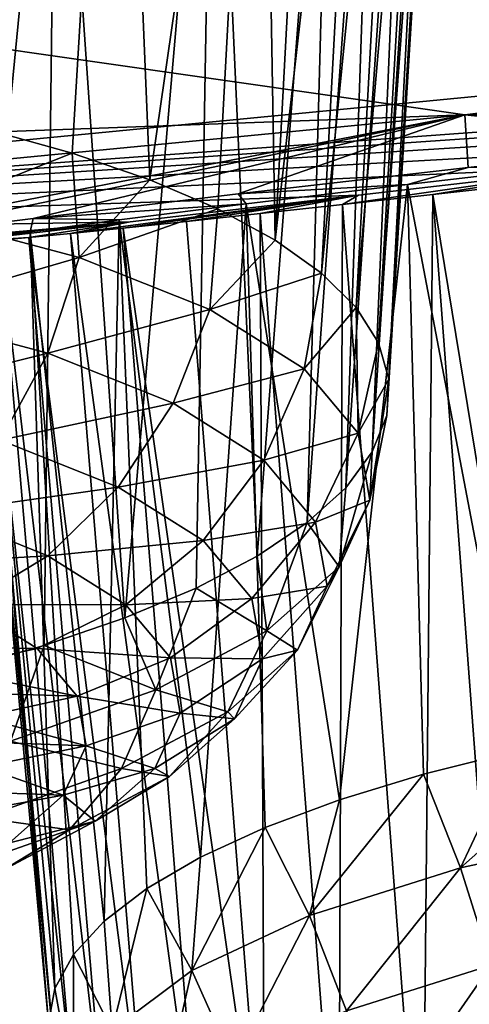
# Model space of a CAD drawing. Header units: metres. Extents: x -90 to 304, y -90 to 74.
# Tile 292 of 570: x 254.127 to 254.697, y -14.364 to -13.115. Entities that reach past the tile are written whole.
import ezdxf

# ---------------------------------------------------------------- set-up
doc = ezdxf.new("R2010")
doc.units = ezdxf.units.M
doc.layers.add('solid_21662050_350', color=7, linetype='CONTINUOUS')

msp = doc.modelspace()

# ---------------------------------------------------------------- linework, layer by layer
at = {"layer": 'solid_21662050_350'}
for points in [[(254.031479, -12.318776, 210.49968), (254.251511, -12.328426, 210.696991), (254.084305, -13.254357, 210.319366)], [(254.251511, -12.328426, 210.696991), (254.194031, -13.284609, 210.417175), (254.084305, -13.254357, 210.319366)], [(254.251511, -12.328426, 210.696991), (254.292465, -13.318345, 210.525314), (254.194031, -13.284609, 210.417175)], [(254.251511, -12.328426, 210.696991), (254.432846, -12.346447, 210.935822), (254.292465, -13.318345, 210.525314)], [(254.432846, -12.346447, 210.935822), (254.37851, -13.355198, 210.642609), (254.292465, -13.318345, 210.525314)], [(254.432846, -12.346447, 210.935822), (254.451233, -13.394761, 210.767776), (254.37851, -13.355198, 210.642609)], [(254.432846, -12.346447, 210.935822), (254.506439, -12.358524, 211.068878), (254.451233, -13.394761, 210.767776)], [(254.506439, -12.358524, 211.068878), (254.56723, -12.372545, 211.209579), (254.451233, -13.394761, 210.767776)], [(254.56723, -12.372545, 211.209579), (254.509827, -13.436604, 210.899429), (254.451233, -13.394761, 210.767776)], [(254.56723, -12.372545, 211.209579), (254.614075, -12.38835, 211.356018), (254.509827, -13.436604, 210.899429)], [(254.614075, -12.38835, 211.356018), (254.55368, -13.480266, 211.036148), (254.509827, -13.436604, 210.899429)], [(254.614075, -12.38835, 211.356018), (254.64624, -12.405727, 211.506149), (254.55368, -13.480266, 211.036148)], [(254.64624, -12.405727, 211.506149), (254.582275, -13.52527, 211.176422), (254.55368, -13.480266, 211.036148)], [(254.64624, -12.405727, 211.506149), (254.663376, -12.424479, 211.65834), (254.582275, -13.52527, 211.176422)], [(254.663376, -12.424479, 211.65834), (254.595322, -13.571121, 211.31871), (254.582275, -13.52527, 211.176422)], [(254.663376, -12.424479, 211.65834), (254.665375, -12.444415, 211.811005), (254.595322, -13.571121, 211.31871)], [(254.665375, -12.444415, 211.811005), (254.592682, -13.617319, 211.461472), (254.595322, -13.571121, 211.31871)], [(254.665375, -12.444415, 211.811005), (254.652267, -12.465339, 211.96257), (254.592682, -13.617319, 211.461472)], [(254.652267, -12.465339, 211.96257), (254.574356, -13.663357, 211.603119), (254.592682, -13.617319, 211.461472)], [(254.652267, -12.465339, 211.96257), (254.624252, -12.48702, 212.111435), (254.574356, -13.663357, 211.603119)], [(254.624252, -12.48702, 212.111435), (254.540573, -13.70873, 211.742111), (254.574356, -13.663357, 211.603119)], [(254.624252, -12.48702, 212.111435), (254.581726, -12.509248, 212.256119), (254.540573, -13.70873, 211.742111)], [(254.581726, -12.509248, 212.256119), (254.491699, -13.752941, 211.876923), (254.540573, -13.70873, 211.742111)], [(254.581726, -12.509248, 212.256119), (254.525192, -12.531814, 212.395233), (254.491699, -13.752941, 211.876923)], [(254.525192, -12.531814, 212.395233), (254.37291, -12.577055, 212.651276), (254.428253, -13.795507, 212.006088)], [(254.525192, -12.531814, 212.395233), (254.428253, -13.795507, 212.006088), (254.491699, -13.752941, 211.876923)], [(254.37291, -12.577055, 212.651276), (254.174026, -12.621065, 212.870056), (254.26062, -13.873857, 212.241867)], [(254.37291, -12.577055, 212.651276), (254.26062, -13.873857, 212.241867), (254.350937, -13.83596, 212.128189)], [(254.37291, -12.577055, 212.651276), (254.350937, -13.83596, 212.128189), (254.428253, -13.795507, 212.006088)], [(254.174026, -12.621065, 212.870056), (253.936523, -12.662265, 213.043747), (254.044983, -13.940357, 212.439148)], [(254.174026, -12.621065, 212.870056), (254.044983, -13.940357, 212.439148), (254.158249, -13.908784, 212.345901)], [(254.174026, -12.621065, 212.870056), (254.158249, -13.908784, 212.345901), (254.26062, -13.873857, 212.241867)], [(253.570114, -13.075287, 216.679184), (258.189575, -12.792882, 219.258179), (254.691605, -13.235894, 220.488998)], [(255.326431, -13.233308, 222.051758), (254.691605, -13.235894, 220.488998), (258.189575, -12.792882, 219.258179)], [(253.627701, -12.988834, 232.602402), (252.797928, -13.396964, 228.994858), (256.93811, -12.996708, 227.883087)], [(256.232727, -13.146763, 226.18692), (256.93811, -12.996708, 227.883087), (252.797928, -13.396964, 228.994858)], [(250.254135, -13.397971, 217.575485), (253.570114, -13.075287, 216.679184), (254.691605, -13.235894, 220.488998)], [(255.910309, -13.182567, 226.256348), (256.232727, -13.146763, 226.18692), (252.797928, -13.396964, 228.994858)], [(255.565765, -13.221534, 226.266663), (255.910309, -13.182567, 226.256348), (252.797928, -13.396964, 228.994858)], [(255.214508, -13.261806, 226.21344), (255.565765, -13.221534, 226.266663), (252.797928, -13.396964, 228.994858)], [(250.254135, -13.397971, 217.575485), (254.691605, -13.235894, 220.488998), (251.100784, -13.583403, 221.454559)], [(253.767868, -13.415317, 223.251099), (251.100784, -13.583403, 221.454559), (254.691605, -13.235894, 220.488998)], [(253.931015, -13.393959, 222.941406), (253.767868, -13.415317, 223.251099), (254.691605, -13.235894, 220.488998)], [(254.144424, -13.367418, 222.665131), (253.931015, -13.393959, 222.941406), (254.691605, -13.235894, 220.488998)], [(254.404266, -13.33636, 222.428268), (254.144424, -13.367418, 222.665131), (254.691605, -13.235894, 220.488998)], [(254.695709, -13.302731, 222.244781), (254.404266, -13.33636, 222.428268), (254.691605, -13.235894, 220.488998)], [(255.326431, -13.233308, 222.051758), (255.003342, -13.268402, 222.12178), (254.691605, -13.235894, 220.488998)], [(255.003342, -13.268402, 222.12178), (254.695709, -13.302731, 222.244781), (254.691605, -13.235894, 220.488998)], [(254.875244, -13.301055, 226.097458), (255.214508, -13.261806, 226.21344), (252.797928, -13.396964, 228.994858)], [(253.997269, -13.362329, 210.244675), (254.084305, -13.254357, 210.319366), (254.194031, -13.284609, 210.417175)], [(254.859528, -13.296564, 222.640747), (254.695709, -13.302731, 222.244781), (255.003342, -13.268402, 222.12178)], [(254.202866, -13.416729, 210.420868), (253.997269, -13.362329, 210.244675), (254.194031, -13.284609, 210.417175)], [(254.202866, -13.416729, 210.420868), (254.194031, -13.284609, 210.417175), (254.292465, -13.318345, 210.525314)], [(254.557022, -13.338013, 225.92009), (254.875244, -13.301055, 226.097458), (252.797928, -13.396964, 228.994858)], [(254.619003, -13.324343, 222.804993), (254.404266, -13.33636, 222.428268), (254.695709, -13.302731, 222.244781)], [(254.536545, -13.349802, 225.158005), (254.875244, -13.301055, 226.097458), (254.557022, -13.338013, 225.92009)], [(254.651199, -13.337077, 225.2659), (254.875244, -13.301055, 226.097458), (254.536545, -13.349802, 225.158005)], [(254.619003, -13.324343, 222.804993), (254.695709, -13.302731, 222.244781), (254.859528, -13.296564, 222.640747)], [(254.619003, -13.324343, 222.804993), (254.859528, -13.296564, 222.640747), (254.755768, -14.042778, 222.557663)], [(254.905365, -13.308598, 225.442642), (254.875244, -13.301055, 226.097458), (254.651199, -13.337077, 225.2659)], [(254.905365, -13.308598, 225.442642), (254.651199, -13.337077, 225.2659), (254.880569, -14.733428, 224.858994)], [(254.202866, -13.416729, 210.420868), (254.292465, -13.318345, 210.525314), (254.37851, -13.355198, 210.642609)], [(254.414597, -13.348851, 223.014557), (254.404266, -13.33636, 222.428268), (254.619003, -13.324343, 222.804993)], [(254.414597, -13.348851, 223.014557), (254.619003, -13.324343, 222.804993), (254.532852, -14.10428, 222.748596)], [(254.619003, -13.324343, 222.804993), (254.639053, -14.071932, 222.647507), (254.532852, -14.10428, 222.748596)], [(254.619003, -13.324343, 222.804993), (254.755768, -14.042778, 222.557663), (254.639053, -14.071932, 222.647507)], [(254.267548, -13.371506, 225.683563), (254.557022, -13.338013, 225.92009), (252.797928, -13.396964, 228.994858)], [(254.414597, -13.348851, 223.014557), (254.144424, -13.367418, 222.665131), (254.404266, -13.33636, 222.428268)], [(254.191544, -13.38661, 224.621658), (254.557022, -13.338013, 225.92009), (254.267548, -13.371506, 225.683563)], [(254.258438, -13.379808, 224.768738), (254.557022, -13.338013, 225.92009), (254.191544, -13.38661, 224.621658)], [(254.338928, -13.371318, 224.908157), (254.557022, -13.338013, 225.92009), (254.258438, -13.379808, 224.768738)], [(254.432007, -13.361266, 225.038361), (254.557022, -13.338013, 225.92009), (254.338928, -13.371318, 224.908157)], [(254.536545, -13.349802, 225.158005), (254.557022, -13.338013, 225.92009), (254.432007, -13.361266, 225.038361)], [(254.651199, -13.337077, 225.2659), (254.536545, -13.349802, 225.158005), (254.638077, -14.686585, 224.688904)], [(254.651199, -13.337077, 225.2659), (254.638077, -14.686585, 224.688904), (254.7547, -14.711915, 224.780014)], [(254.651199, -13.337077, 225.2659), (254.7547, -14.711915, 224.780014), (254.880569, -14.733428, 224.858994)], [(254.253265, -13.369113, 223.262161), (254.144424, -13.367418, 222.665131), (254.414597, -13.348851, 223.014557)], [(254.253265, -13.369113, 223.262161), (254.414597, -13.348851, 223.014557), (254.356522, -14.177112, 222.979935)], [(254.414597, -13.348851, 223.014557), (254.438339, -14.139468, 222.859802), (254.356522, -14.177112, 222.979935)], [(254.414597, -13.348851, 223.014557), (254.532852, -14.10428, 222.748596), (254.438339, -14.139468, 222.859802)], [(254.536545, -13.349802, 225.158005), (254.432007, -13.361266, 225.038361), (254.531982, -14.657717, 224.58667)], [(254.536545, -13.349802, 225.158005), (254.531982, -14.657717, 224.58667), (254.638077, -14.686585, 224.688904)], [(253.965576, -13.485882, 210.252106), (253.997269, -13.362329, 210.244675), (254.202866, -13.416729, 210.420868)], [(254.368515, -13.482833, 210.631714), (254.202866, -13.416729, 210.420868), (254.37851, -13.355198, 210.642609)], [(254.432007, -13.361266, 225.038361), (254.338928, -13.371318, 224.908157), (254.437561, -14.625625, 224.474442)], [(254.368515, -13.482833, 210.631714), (254.37851, -13.355198, 210.642609), (254.451233, -13.394761, 210.767776)], [(254.432007, -13.361266, 225.038361), (254.437561, -14.625625, 224.474442), (254.531982, -14.657717, 224.58667)], [(254.019302, -13.399829, 225.395004), (254.267548, -13.371506, 225.683563), (252.797928, -13.396964, 228.994858)], [(253.656982, -13.431011, 223.590897), (254.267548, -13.371506, 225.683563), (254.019302, -13.399829, 225.395004)], [(253.767868, -13.415317, 223.251099), (254.267548, -13.371506, 225.683563), (253.656982, -13.431011, 223.590897)], [(254.139099, -13.391646, 224.468597), (254.267548, -13.371506, 225.683563), (253.767868, -13.415317, 223.251099)], [(254.140594, -13.384275, 223.540192), (253.931015, -13.393959, 222.941406), (254.144424, -13.367418, 222.665131)], [(254.191544, -13.38661, 224.621658), (254.267548, -13.371506, 225.683563), (254.139099, -13.391646, 224.468597)], [(254.140594, -13.384275, 223.540192), (254.144424, -13.367418, 222.665131), (254.253265, -13.369113, 223.262161)], [(254.140594, -13.384275, 223.540192), (254.253265, -13.369113, 223.262161), (254.234436, -14.258091, 223.241592)], [(254.253265, -13.369113, 223.262161), (254.2883, -14.216797, 223.107666), (254.234436, -14.258091, 223.241592)], [(254.253265, -13.369113, 223.262161), (254.356522, -14.177112, 222.979935), (254.2883, -14.216797, 223.107666)], [(254.338928, -13.371318, 224.908157), (254.258438, -13.379808, 224.768738), (254.437561, -14.625625, 224.474442)], [(254.081375, -13.393543, 223.840485), (253.931015, -13.393959, 222.941406), (254.140594, -13.384275, 223.540192)], [(254.081375, -13.393543, 223.840485), (254.140594, -13.384275, 223.540192), (254.171967, -14.343678, 223.52211)], [(254.191544, -13.38661, 224.621658), (254.139099, -13.391646, 224.468597), (254.287766, -14.553208, 224.22496)], [(254.140594, -13.384275, 223.540192), (254.195526, -14.30054, 223.380249), (254.171967, -14.343678, 223.52211)], [(254.140594, -13.384275, 223.540192), (254.234436, -14.258091, 223.241592), (254.195526, -14.30054, 223.380249)], [(254.258438, -13.379808, 224.768738), (254.191544, -13.38661, 224.621658), (254.355865, -14.590661, 224.353424)], [(254.191544, -13.38661, 224.621658), (254.287766, -14.553208, 224.22496), (254.355865, -14.590661, 224.353424)], [(254.258438, -13.379808, 224.768738), (254.355865, -14.590661, 224.353424), (254.437561, -14.625625, 224.474442)], [(254.139099, -13.391646, 224.468597), (253.767868, -13.415317, 223.251099), (254.101776, -13.394844, 224.311859)], [(254.073181, -13.395735, 223.99617), (254.081375, -13.393543, 223.840485), (254.164047, -14.387034, 223.665634)], [(254.073181, -13.395735, 223.99617), (254.164047, -14.387034, 223.665634), (254.171829, -14.430134, 223.80925)], [(254.079849, -13.396188, 224.153778), (254.073181, -13.395735, 223.99617), (254.171829, -14.430134, 223.80925)], [(254.101776, -13.394844, 224.311859), (254.079849, -13.396188, 224.153778), (254.195251, -14.472503, 223.95137)], [(254.079849, -13.396188, 224.153778), (254.171829, -14.430134, 223.80925), (254.195251, -14.472503, 223.95137)], [(254.081375, -13.393543, 223.840485), (254.171967, -14.343678, 223.52211), (254.164047, -14.387034, 223.665634)], [(254.139099, -13.391646, 224.468597), (254.101776, -13.394844, 224.311859), (254.234039, -14.513679, 224.090454)], [(254.101776, -13.394844, 224.311859), (254.195251, -14.472503, 223.95137), (254.234039, -14.513679, 224.090454)], [(254.139099, -13.391646, 224.468597), (254.234039, -14.513679, 224.090454), (254.287766, -14.553208, 224.22496)], [(254.368515, -13.482833, 210.631714), (254.451233, -13.394761, 210.767776), (254.509827, -13.436604, 210.899429)], [(253.965576, -13.485882, 210.252106), (254.202866, -13.416729, 210.420868), (254.16301, -13.538122, 210.421295)], [(254.16301, -13.538122, 210.421295), (254.202866, -13.416729, 210.420868), (254.368515, -13.482833, 210.631714)], [(254.4879, -13.558102, 210.869095), (254.368515, -13.482833, 210.631714), (254.509827, -13.436604, 210.899429)], [(254.4879, -13.558102, 210.869095), (254.509827, -13.436604, 210.899429), (254.55368, -13.480266, 211.036148)], [(253.965576, -13.485882, 210.252106), (254.16301, -13.538122, 210.421295), (253.917526, -13.599339, 210.285919)], [(254.16301, -13.538122, 210.421295), (254.368515, -13.482833, 210.631714), (254.322098, -13.601604, 210.623779)], [(254.322098, -13.601604, 210.623779), (254.368515, -13.482833, 210.631714), (254.4879, -13.558102, 210.869095)], [(254.556412, -13.639643, 211.123901), (254.4879, -13.558102, 210.869095), (254.55368, -13.480266, 211.036148)], [(254.556412, -13.639643, 211.123901), (254.55368, -13.480266, 211.036148), (254.582275, -13.52527, 211.176422)], [(254.556412, -13.639643, 211.123901), (254.582275, -13.52527, 211.176422), (254.595322, -13.571121, 211.31871)], [(254.16301, -13.538122, 210.421295), (254.102814, -13.648367, 210.444717), (253.917526, -13.599339, 210.285919)], [(254.16301, -13.538122, 210.421295), (254.322098, -13.601604, 210.623779), (254.102814, -13.648367, 210.444717)], [(254.322098, -13.601604, 210.623779), (254.4879, -13.558102, 210.869095), (254.436737, -13.673885, 210.85173)], [(254.436737, -13.673885, 210.85173), (254.4879, -13.558102, 210.869095), (254.556412, -13.639643, 211.123901)], [(254.571411, -13.724322, 211.386337), (254.556412, -13.639643, 211.123901), (254.595322, -13.571121, 211.31871)], [(254.571411, -13.724322, 211.386337), (254.595322, -13.571121, 211.31871), (254.592682, -13.617319, 211.461472)], [(254.322098, -13.601604, 210.623779), (254.252121, -13.707944, 210.634735), (254.102814, -13.648367, 210.444717)], [(254.322098, -13.601604, 210.623779), (254.436737, -13.673885, 210.85173), (254.252121, -13.707944, 210.634735)], [(254.571411, -13.724322, 211.386337), (254.592682, -13.617319, 211.461472), (254.574356, -13.663357, 211.603119)], [(254.436737, -13.673885, 210.85173), (254.556412, -13.639643, 211.123901), (254.502518, -13.75219, 211.096436)], [(254.502518, -13.75219, 211.096436), (254.556412, -13.639643, 211.123901), (254.571411, -13.724322, 211.386337)], [(254.102814, -13.648367, 210.444717), (254.252121, -13.707944, 210.634735), (254.026215, -13.740264, 210.489578)], [(254.532318, -13.808887, 211.646317), (254.574356, -13.663357, 211.603119), (254.540573, -13.70873, 211.742111)], [(254.532318, -13.808887, 211.646317), (254.571411, -13.724322, 211.386337), (254.574356, -13.663357, 211.603119)], [(254.436737, -13.673885, 210.85173), (254.359711, -13.775781, 210.848679), (254.252121, -13.707944, 210.634735)], [(254.436737, -13.673885, 210.85173), (254.502518, -13.75219, 211.096436), (254.359711, -13.775781, 210.848679)], [(254.252121, -13.707944, 210.634735), (254.163162, -13.794911, 210.663864), (254.026215, -13.740264, 210.489578)], [(254.252121, -13.707944, 210.634735), (254.359711, -13.775781, 210.848679), (254.163162, -13.794911, 210.663864)], [(254.532318, -13.808887, 211.646317), (254.540573, -13.70873, 211.742111), (254.491699, -13.752941, 211.876923)], [(254.502518, -13.75219, 211.096436), (254.571411, -13.724322, 211.386337), (254.516922, -13.833509, 211.34845)], [(254.516922, -13.833509, 211.34845), (254.571411, -13.724322, 211.386337), (254.532318, -13.808887, 211.646317)], [(254.026215, -13.740264, 210.489578), (254.163162, -13.794911, 210.663864), (253.938217, -13.807813, 210.552963)], [(254.502518, -13.75219, 211.096436), (254.421448, -13.84927, 211.078323), (254.359711, -13.775781, 210.848679)], [(254.502518, -13.75219, 211.096436), (254.516922, -13.833509, 211.34845), (254.421448, -13.84927, 211.078323)], [(254.440659, -13.890085, 211.893845), (254.491699, -13.752941, 211.876923), (254.428253, -13.795507, 212.006088)], [(254.440659, -13.890085, 211.893845), (254.532318, -13.808887, 211.646317), (254.491699, -13.752941, 211.876923)], [(254.359711, -13.775781, 210.848679), (254.261856, -13.857135, 210.860107), (254.163162, -13.794911, 210.663864)], [(254.359711, -13.775781, 210.848679), (254.421448, -13.84927, 211.078323), (254.261856, -13.857135, 210.860107)], [(254.163162, -13.794911, 210.663864), (254.06105, -13.856826, 210.70929), (253.938217, -13.807813, 210.552963)], [(254.163162, -13.794911, 210.663864), (254.261856, -13.857135, 210.860107), (254.06105, -13.856826, 210.70929)], [(254.440659, -13.890085, 211.893845), (254.428253, -13.795507, 212.006088), (254.350937, -13.83596, 212.128189)], [(254.479401, -13.914717, 211.598114), (254.532318, -13.808887, 211.646317), (254.440659, -13.890085, 211.893845)], [(254.516922, -13.833509, 211.34845), (254.532318, -13.808887, 211.646317), (254.479401, -13.914717, 211.598114)], [(254.299942, -13.964798, 212.119415), (254.350937, -13.83596, 212.128189), (254.26062, -13.873857, 212.241867)], [(254.299942, -13.964798, 212.119415), (254.440659, -13.890085, 211.893845), (254.350937, -13.83596, 212.128189)], [(254.516922, -13.833509, 211.34845), (254.434967, -13.925588, 211.314835), (254.421448, -13.84927, 211.078323)], [(254.516922, -13.833509, 211.34845), (254.479401, -13.914717, 211.598114), (254.434967, -13.925588, 211.314835)], [(254.421448, -13.84927, 211.078323), (254.318497, -13.924543, 211.070755), (254.261856, -13.857135, 210.860107)], [(254.421448, -13.84927, 211.078323), (254.434967, -13.925588, 211.314835), (254.318497, -13.924543, 211.070755)], [(254.06105, -13.856826, 210.70929), (254.149567, -13.912635, 210.8853), (253.989746, -13.91001, 210.832413)], [(254.261856, -13.857135, 210.860107), (254.149567, -13.912635, 210.8853), (254.06105, -13.856826, 210.70929)], [(254.261856, -13.857135, 210.860107), (254.318497, -13.924543, 211.070755), (254.149567, -13.912635, 210.8853)], [(254.299942, -13.964798, 212.119415), (254.26062, -13.873857, 212.241867), (254.158249, -13.908784, 212.345901)], [(254.391373, -13.992693, 211.835815), (254.440659, -13.890085, 211.893845), (254.299942, -13.964798, 212.119415)], [(254.479401, -13.914717, 211.598114), (254.440659, -13.890085, 211.893845), (254.391373, -13.992693, 211.835815)], [(254.149567, -13.912635, 210.8853), (254.030273, -13.938646, 210.922546), (253.989746, -13.91001, 210.832413)], [(254.149567, -13.912635, 210.8853), (254.200363, -13.973094, 211.074219), (254.030273, -13.938646, 210.922546)], [(254.11557, -14.030153, 212.314362), (254.158249, -13.908784, 212.345901), (254.044983, -13.940357, 212.439148)], [(254.11557, -14.030153, 212.314362), (254.299942, -13.964798, 212.119415), (254.158249, -13.908784, 212.345901)], [(254.318497, -13.924543, 211.070755), (254.200363, -13.973094, 211.074219), (254.149567, -13.912635, 210.8853)], [(254.479401, -13.914717, 211.598114), (254.391373, -13.992693, 211.835815), (254.39975, -14.001801, 211.549149)], [(254.479401, -13.914717, 211.598114), (254.39975, -14.001801, 211.549149), (254.434967, -13.925588, 211.314835)], [(254.318497, -13.924543, 211.070755), (254.330887, -13.994546, 211.287704), (254.200363, -13.973094, 211.074219)], [(254.434967, -13.925588, 211.314835), (254.330887, -13.994546, 211.287704), (254.318497, -13.924543, 211.070755)], [(254.434967, -13.925588, 211.314835), (254.39975, -14.001801, 211.549149), (254.330887, -13.994546, 211.287704)], [(254.200363, -13.973094, 211.074219), (254.059967, -13.968619, 211.016373), (254.030273, -13.938646, 210.922546)], [(254.256241, -14.064441, 212.052444), (254.299942, -13.964798, 212.119415), (254.11557, -14.030153, 212.314362)], [(254.391373, -13.992693, 211.835815), (254.299942, -13.964798, 212.119415), (254.256241, -14.064441, 212.052444)], [(254.200363, -13.973094, 211.074219), (254.078445, -13.999552, 211.112747), (254.059967, -13.968619, 211.016373)], [(254.200363, -13.973094, 211.074219), (254.211472, -14.03588, 211.268799), (254.078445, -13.999552, 211.112747)], [(254.330887, -13.994546, 211.287704), (254.211472, -14.03588, 211.268799), (254.200363, -13.973094, 211.074219)], [(254.211472, -14.03588, 211.268799), (254.08548, -14.031055, 211.210434), (254.078445, -13.999552, 211.112747)], [(254.330887, -13.994546, 211.287704), (254.298584, -14.064453, 211.502625), (254.211472, -14.03588, 211.268799)], [(254.391373, -13.992693, 211.835815), (254.256241, -14.064441, 212.052444), (254.317139, -14.074983, 211.772232)], [(254.39975, -14.001801, 211.549149), (254.298584, -14.064453, 211.502625), (254.330887, -13.994546, 211.287704)], [(254.39975, -14.001801, 211.549149), (254.317139, -14.074983, 211.772232), (254.298584, -14.064453, 211.502625)], [(254.391373, -13.992693, 211.835815), (254.317139, -14.074983, 211.772232), (254.39975, -14.001801, 211.549149)], [(254.686005, -14.190578, 222.606186), (254.755768, -14.042778, 222.557663), (254.881699, -14.017139, 222.480042)], [(254.912643, -14.141334, 222.456192), (254.686005, -14.190578, 222.606186), (254.881699, -14.017139, 222.480042)], [(254.256241, -14.064441, 212.052444), (254.11557, -14.030153, 212.314362), (254.079178, -14.127203, 212.239655)], [(254.211472, -14.03588, 211.268799), (254.080963, -14.062733, 211.308212), (254.08548, -14.031055, 211.210434)], [(254.211472, -14.03588, 211.268799), (254.182495, -14.098581, 211.461563), (254.080963, -14.062733, 211.308212)], [(254.298584, -14.064453, 211.502625), (254.182495, -14.098581, 211.461563), (254.211472, -14.03588, 211.268799)], [(254.686005, -14.190578, 222.606186), (254.639053, -14.071932, 222.647507), (254.755768, -14.042778, 222.557663)], [(254.182495, -14.098581, 211.461563), (254.064972, -14.094187, 211.404861), (254.080963, -14.062733, 211.308212)], [(254.256241, -14.064441, 212.052444), (254.079178, -14.127203, 212.239655), (254.190308, -14.142318, 211.97554)], [(254.298584, -14.064453, 211.502625), (254.222809, -14.131578, 211.707245), (254.182495, -14.098581, 211.461563)], [(254.256241, -14.064441, 212.052444), (254.190308, -14.142318, 211.97554), (254.317139, -14.074983, 211.772232)], [(254.317139, -14.074983, 211.772232), (254.222809, -14.131578, 211.707245), (254.298584, -14.064453, 211.502625)], [(254.317139, -14.074983, 211.772232), (254.190308, -14.142318, 211.97554), (254.222809, -14.131578, 211.707245)], [(254.494522, -14.251116, 222.795792), (254.532852, -14.10428, 222.748596), (254.639053, -14.071932, 222.647507)], [(254.686005, -14.190578, 222.606186), (254.494522, -14.251116, 222.795792), (254.639053, -14.071932, 222.647507)], [(254.182495, -14.098581, 211.461563), (254.03772, -14.125022, 211.499146), (254.064972, -14.094187, 211.404861)], [(254.182495, -14.098581, 211.461563), (254.114532, -14.158787, 211.645111), (254.03772, -14.125022, 211.499146)], [(254.222809, -14.131578, 211.707245), (254.114532, -14.158787, 211.645111), (254.182495, -14.098581, 211.461563)], [(254.494522, -14.251116, 222.795792), (254.438339, -14.139468, 222.859802), (254.532852, -14.10428, 222.748596)], [(254.079178, -14.127203, 212.239655), (254.024155, -14.201221, 212.15123), (254.190308, -14.142318, 211.97554)], [(254.222809, -14.131578, 211.707245), (254.106476, -14.193342, 211.893723), (254.114532, -14.158787, 211.645111)], [(254.190308, -14.142318, 211.97554), (254.106476, -14.193342, 211.893723), (254.222809, -14.131578, 211.707245)], [(254.345535, -14.320621, 223.017731), (254.356522, -14.177112, 222.979935), (254.438339, -14.139468, 222.859802)], [(254.494522, -14.251116, 222.795792), (254.345535, -14.320621, 223.017731), (254.438339, -14.139468, 222.859802)], [(254.190308, -14.142318, 211.97554), (254.024155, -14.201221, 212.15123), (254.106476, -14.193342, 211.893723)], [(254.725189, -14.313724, 222.614609), (254.686005, -14.190578, 222.606186), (254.912643, -14.141334, 222.456192)], [(254.345535, -14.320621, 223.017731), (254.2883, -14.216797, 223.107666), (254.356522, -14.177112, 222.979935)], [(254.541473, -14.371801, 222.796509), (254.494522, -14.251116, 222.795792), (254.686005, -14.190578, 222.606186)], [(254.541473, -14.371801, 222.796509), (254.686005, -14.190578, 222.606186), (254.725189, -14.313724, 222.614609)], [(254.244766, -14.396423, 223.263458), (254.234436, -14.258091, 223.241592), (254.2883, -14.216797, 223.107666)], [(254.345535, -14.320621, 223.017731), (254.244766, -14.396423, 223.263458), (254.2883, -14.216797, 223.107666)], [(254.398544, -14.438481, 223.009415), (254.345535, -14.320621, 223.017731), (254.494522, -14.251116, 222.795792)], [(254.398544, -14.438481, 223.009415), (254.494522, -14.251116, 222.795792), (254.541473, -14.371801, 222.796509)], [(254.244766, -14.396423, 223.263458), (254.195526, -14.30054, 223.380249), (254.234436, -14.258091, 223.241592)], [(254.196091, -14.475609, 223.523544), (254.171967, -14.343678, 223.52211), (254.195526, -14.30054, 223.380249)], [(254.244766, -14.396423, 223.263458), (254.196091, -14.475609, 223.523544), (254.195526, -14.30054, 223.380249)], [(254.541473, -14.371801, 222.796509), (254.725189, -14.313724, 222.614609), (254.610016, -14.479297, 222.819244)], [(254.725189, -14.313724, 222.614609), (254.78215, -14.42488, 222.648804), (254.610016, -14.479297, 222.819244)], [(254.301865, -14.511202, 223.245163), (254.244766, -14.396423, 223.263458), (254.345535, -14.320621, 223.017731)], [(254.301865, -14.511202, 223.245163), (254.345535, -14.320621, 223.017731), (254.398544, -14.438481, 223.009415)], [(254.196091, -14.475609, 223.523544), (254.164047, -14.387034, 223.665634), (254.171967, -14.343678, 223.52211)]]:
    msp.add_3dface(points, dxfattribs=at)

doc.saveas('drawing.dxf')
